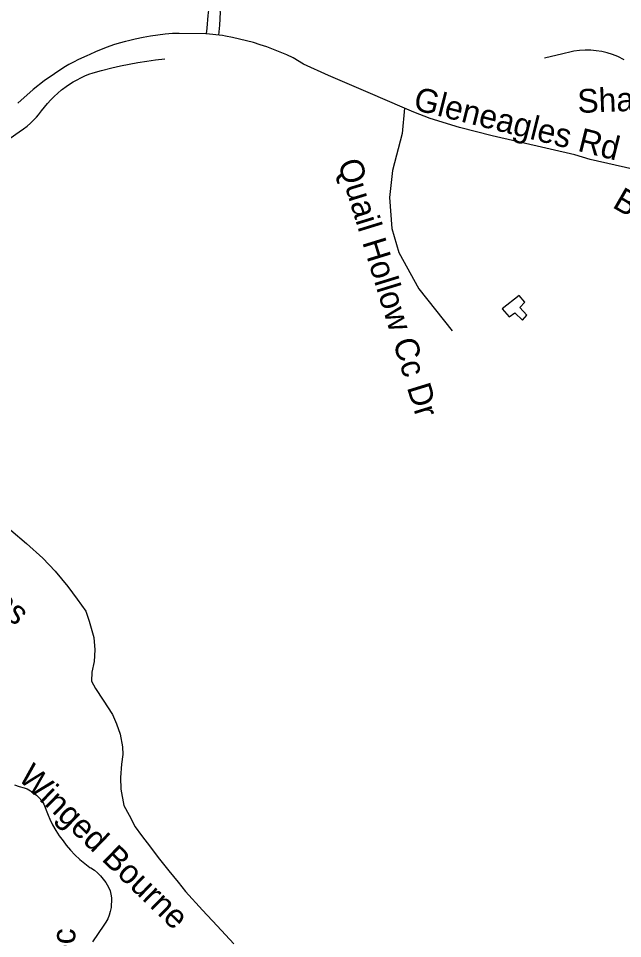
# Model space of a CAD drawing. Extents: x 1383679 to 1536984, y 460658 to 651027.
# Drawn here: x 1447206 to 1449622, y 500135 to 503812 of the extents above; entities that cross this region are included whole.
import ezdxf

# ---------------------------------------------------------------- set-up
doc = ezdxf.new("R2010")
doc.units = 0
for name, color, linetype in [('Exist Hydrographic Misc Water Feature', 7, 'Continuous'), ('Exist Road Non-System Type 51', 7, 'Continuous'), ('Exist Road Non-System Type 51 Label', 7, 'Continuous')]:
    doc.layers.add(name, color=color, linetype=linetype)

msp = doc.modelspace()

# ---------------------------------------------------------------- linework, layer by layer
at = {"layer": 'Exist Hydrographic Misc Water Feature'}
for points in [[(1449222.1, 502606.7), (1449238.5, 502626.1), (1449211.1, 502657), (1449231.4, 502678), (1449208, 502704.7), (1449140.9, 502651.9), (1449168.4, 502619.3), (1449190.6, 502635.3), (1449222.1, 502606.7)], [(1447176, 501767.4), (1447239, 501714.5), (1447303.9, 501654.9), (1447353, 501603.8), (1447404, 501542.9), (1447441, 501492.1), (1447476.1, 501443.8), (1447489.4, 501403.4), (1447508.2, 501339), (1447511.3, 501288.8), (1447508.5, 501242.9), (1447499.8, 501199.6), (1447499.1, 501163.5), (1447514.5, 501135.3), (1447545.7, 501088.7), (1447582.6, 501031.4), (1447598, 500993.3), (1447613.3, 500952.8), (1447622.4, 500900.9), (1447623.8, 500870.5), (1447619, 500832.9), (1447614, 500778.8), (1447615.2, 500732.8), (1447628, 500667), (1447649.4, 500627.9), (1447672.5, 500581.6), (1447697.9, 500547.4), (1447735, 500500.7), (1447764.4, 500459.9), (1447807.3, 500405.7), (1447844.5, 500360.6), (1447873.8, 500323.9), (1447942.5, 500248.7), (1448001.4, 500186), (1448068.1, 500114.9)]]:
    msp.add_lwpolyline(points, dxfattribs=at)
at = {"layer": 'Exist Road Non-System Type 51'}
for points in [[(1447938, 503938.4), (1447945.3, 503932.3), (1447953.4, 503922.9), (1447961.2, 503908.5), (1447964.5, 503900.7), (1447967.7, 503886.4), (1447968.3, 503877.7), (1447968.5, 503867.2), (1447963.7, 503823.7), (1447959, 503773.8), (1447956.8, 503750.8)], [(1447938, 503938.4), (1447947.3, 503933.4), (1447956.1, 503927.8), (1447964.5, 503921.6), (1447972.4, 503914.7), (1447979.8, 503907.2), (1447986.6, 503899.3), (1447987, 503898.7), (1447992.4, 503892.6), (1447997.2, 503886), (1448001.4, 503879), (1448004.8, 503871.6), (1448007.5, 503863.9), (1448009.5, 503856), (1448010.3, 503850.8), (1448013, 503836.8), (1448010.2, 503784.9), (1448006.7, 503745.5)], [(1447956.8, 503750.8), (1447956, 503750.9), (1447849, 503752.6), (1447822.6, 503751.8), (1447793, 503749), (1447763.5, 503745.5), (1447734.1, 503741.1), (1447704.8, 503736), (1447673.6, 503729.7), (1447646.7, 503723.4), (1447633.8, 503720.2), (1447609.4, 503713.5), (1447586.1, 503706.6), (1447561.4, 503697.7), (1447537.7, 503688.7), (1447514.4, 503679), (1447491.3, 503668.6), (1447479.6, 503662.8), (1447447, 503647.8), (1447426.9, 503637.9), (1447407.4, 503627.9), (1447387.8, 503616.1), (1447350.3, 503591.6), (1447309.6, 503562.9), (1447265.2, 503528.9), (1447203.6, 503473.5)], [(1448749.8, 503453.7), (1448605.1, 503515.9), (1448445.4, 503584.5), (1448346.1, 503630.1), (1448305.2, 503654.6), (1448279.4, 503666.6), (1448253.2, 503677.9), (1448226.8, 503688.4), (1448200, 503698.3), (1448173.1, 503707.4), (1448145.8, 503715.7), (1448118.4, 503723.3), (1448090.7, 503730.1), (1448062.9, 503736.1), (1448034.9, 503741.4), (1448021.8, 503743.6), (1447956.8, 503750.8)], [(1449628.1, 503647.1), (1449602.7, 503659.8), (1449582.1, 503668), (1449560.7, 503674.8), (1449538.9, 503679.9), (1449516.8, 503683.4), (1449494.5, 503685.2), (1449472, 503685.4), (1449449.7, 503684), (1449427.6, 503680.9), (1449416.5, 503678.7), (1449382.6, 503670.4), (1449310.1, 503653.4)], [(1447173.4, 503334.1), (1447209.2, 503359.3), (1447227, 503371.5), (1447240.8, 503382.4), (1447254, 503393.8), (1447266.6, 503405.8), (1447278.7, 503418.3), (1447286.2, 503426.7), (1447298.1, 503443), (1447310.1, 503458.3), (1447322.8, 503473), (1447336, 503487.3), (1447349.8, 503501), (1447364.1, 503514.1), (1447379, 503526.7), (1447382.7, 503529.6), (1447396.6, 503540.1), (1447411, 503549.9), (1447425.7, 503559.1), (1447440.9, 503567.6), (1447456.4, 503575.4), (1447472.2, 503582.6), (1447488.4, 503589), (1447504.7, 503594.7), (1447537.9, 503604.5), (1447580, 503615.1), (1447614.6, 503622.9), (1447649.3, 503629.9), (1447684.2, 503636.2), (1447719.2, 503641.6), (1447754.3, 503646.3), (1447792, 503650.5)], [(1448749.8, 503453.7), (1448740.6, 503353), (1448702.6, 503204), (1448689.9, 503096.1), (1448699.4, 502972.4), (1448727.9, 502877.3), (1448807.2, 502731.4), (1448940.2, 502563.3)], [(1449817.1, 503174.8), (1449803.6, 503177.9), (1449491.9, 503248.9), (1449431.5, 503267.4), (1449099.9, 503343.5), (1448969.5, 503376.3), (1448852.6, 503412.5), (1448786.9, 503437.7), (1448749.8, 503453.7)], [(1447190.5, 500749.9), (1447209.9, 500743.1), (1447229.6, 500737.8), (1447240.9, 500733.3), (1447254.4, 500726.3), (1447267.2, 500718), (1447279, 500708.4), (1447289.7, 500697.7), (1447299.3, 500685.8), (1447307.6, 500673.1), (1447325.2, 500628.8), (1447332, 500612.7), (1447343.1, 500589.7), (1447355.6, 500567.4), (1447369.5, 500545.9), (1447384.6, 500525.4), (1447397.6, 500508), (1447414.3, 500488.2), (1447432.2, 500469.4), (1447451.2, 500451.7), (1447471.3, 500435.2), (1447492.3, 500420), (1447495.9, 500417.8), (1447509.9, 500408.4), (1447522.9, 500397.8), (1447534.8, 500385.9), (1447545.6, 500373), (1447555.2, 500359.2), (1447560.9, 500350.7), (1447567.4, 500338.5), (1447572.5, 500325.6), (1447576.2, 500312.2), (1447578.2, 500298.5), (1447578.7, 500284.6), (1447577.7, 500270.8), (1447576.5, 500259.1), (1447573.6, 500243.9), (1447569.2, 500229), (1447563.2, 500214.7), (1447555.9, 500201.1), (1447547.2, 500188.3), (1447502, 500121.9)]]:
    msp.add_lwpolyline(points, dxfattribs=at)

# ---------------------------------------------------------------- texts
at = {"layer": 'Exist Road Non-System Type 51 Label'}
for s, rotation, p in [('Sharon Hills Rd', 2.1909, (1449443.1, 503434.3)), ('Gleneagles Rd', 345.8988, (1448780.9, 503448.9)), ('Quail Hollow Cc Dr', 287.1068, (1448482.6, 503235.8)), ('Ballentyne Ct', 330.0122, (1449577.1, 503059.4)), ('Seven Eagles', 317.9964, (1446614.3, 501906.3)), ('Winged Bourne', 315.9614, (1447200.6, 500773.8)), ('Chapultepec', 89.1447, (1447423.6, 499462.2))]:
    msp.add_text(s, height=95, rotation=rotation, dxfattribs=at).set_placement(p)

doc.saveas('drawing.dxf')
